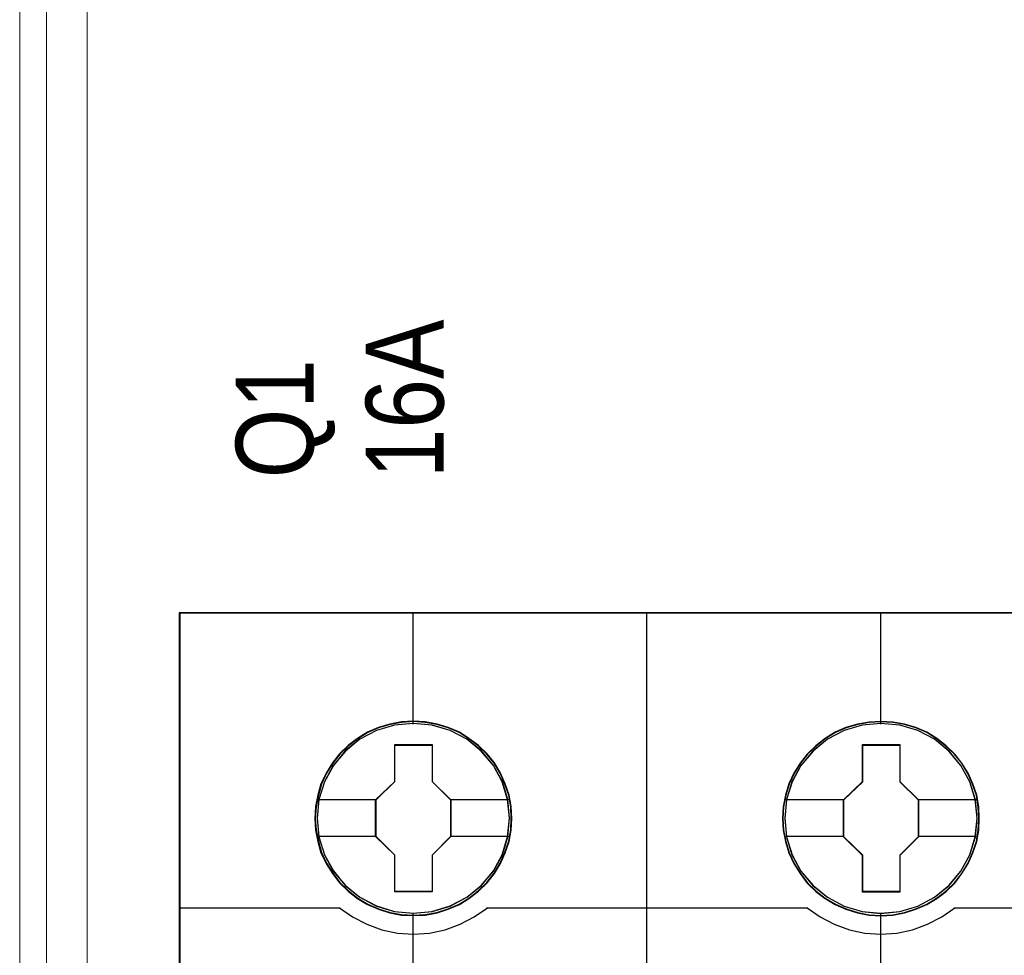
# Model space of a CAD drawing. Header units: millimetres. Extents: x -1290 to 1795, y -4192 to -1311.
# Tile 378 of 656: x 1411.54 to 1419.12, y -3649.26 to -3642.05. Entities that reach past the tile are written whole.
import ezdxf

# ---------------------------------------------------------------- set-up
doc = ezdxf.new("R2010")
doc.units = ezdxf.units.MM
doc.layers.add('45', color=7, linetype='Continuous')
doc.layers.add('Aparatura', color=7, linetype='Continuous', lineweight=13)
doc.styles.get("Standard").update_dxf_attribs({"font": 'ARIALN.TTF', "width": 0.8})

# ---------------------------------------------------------------- blocks, each defined once
blk = doc.blocks.new('*B189')
at = {"layer": '45', "color": 7}
for points in [[(279.586298, -83.678926), (261.574053, -83.678926), (261.574053, -165.701694), (279.586298, -165.701694), (297.587403, -165.701694), (315.599648, -165.701694), (315.599648, -83.678926), (297.587403, -83.678926), (279.586298, -83.678926)], [(274.371804, -91.600049), (274.349439, -91.147317), (274.276754, -90.700106), (274.120202, -90.269458), (273.941285, -89.855373), (273.706457, -89.463374), (273.426899, -89.115543), (273.097022, -88.795317), (272.728006, -88.519261), (272.35899, -88.276331), (271.928472, -88.094134), (271.497953, -87.967148), (271.039479, -87.884332), (270.586596, -87.856726), (270.128122, -87.884332), (269.686421, -87.967148), (269.239129, -88.094134), (268.825384, -88.276331), (268.434004, -88.519261), (268.076171, -88.795317), (267.740702, -89.115543), (267.472326, -89.463374), (267.231907, -89.855373), (267.030626, -90.269458), (266.913212, -90.700106), (266.823753, -91.147317), (266.790206, -91.600049), (266.823753, -92.04726), (266.913212, -92.483429), (267.030626, -92.919598), (267.231907, -93.333683), (267.472326, -93.720162), (267.740702, -94.084556), (268.076171, -94.404781), (268.434004, -94.680838), (268.825384, -94.912725), (269.239129, -95.094922), (269.686421, -95.23295), (270.128122, -95.321288), (270.586596, -95.343373), (271.039479, -95.321288), (271.497953, -95.23295), (271.928472, -95.094922), (272.35899, -94.912725), (272.728006, -94.680838), (273.097022, -94.404781), (273.426899, -94.084556), (273.706457, -93.720162), (273.941285, -93.333683), (274.120202, -92.919598), (274.276754, -92.483429), (274.349439, -92.04726), (274.371804, -91.600049)], [(274.371804, -91.600049), (274.349439, -91.147317), (274.276754, -90.700106), (274.120202, -90.269458), (273.941285, -89.855373), (273.706457, -89.463374), (273.426899, -89.115543), (273.097022, -88.795317), (272.728006, -88.519261), (272.35899, -88.276331), (271.928472, -88.094134), (271.497953, -87.967148), (271.039479, -87.884332), (270.586596, -87.856726), (270.128122, -87.884332), (269.686421, -87.967148), (269.239129, -88.094134), (268.825384, -88.276331), (268.434004, -88.519261), (268.076171, -88.795317), (267.740702, -89.115543), (267.472326, -89.463374), (267.231907, -89.855373), (267.030626, -90.269458), (266.913212, -90.700106), (266.823753, -91.147317), (266.790206, -91.600049), (266.823753, -92.04726), (266.913212, -92.483429), (267.030626, -92.919598), (267.231907, -93.333683), (267.472326, -93.720162), (267.740702, -94.084556), (268.076171, -94.404781), (268.434004, -94.680838), (268.825384, -94.912725), (269.239129, -95.094922), (269.686421, -95.23295), (270.128122, -95.321288), (270.586596, -95.343373), (271.039479, -95.321288), (271.497953, -95.23295), (271.928472, -95.094922), (272.35899, -94.912725), (272.728006, -94.680838), (273.097022, -94.404781), (273.426899, -94.084556), (273.706457, -93.720162), (273.941285, -93.333683), (274.120202, -92.919598), (274.276754, -92.483429), (274.349439, -92.04726), (274.371804, -91.600049)], [(292.371382, -91.605435), (292.349022, -91.152703), (292.276352, -90.705492), (292.119832, -90.274844), (291.940953, -89.86076), (291.706173, -89.46876), (291.426674, -89.120929), (291.096864, -88.800703), (290.733515, -88.519126), (290.358986, -88.281718), (289.928557, -88.09952), (289.498128, -87.972534), (289.039749, -87.889718), (288.586959, -87.862112), (288.13417, -87.889718), (287.686971, -87.972534), (287.239772, -88.09952), (286.826113, -88.281718), (286.434814, -88.519126), (286.077055, -88.800703), (285.741655, -89.120929), (285.478926, -89.46876), (285.232966, -89.86076), (285.037317, -90.274844), (284.914337, -90.705492), (284.824897, -91.152703), (284.796947, -91.605435), (284.824897, -92.052647), (284.914337, -92.488815), (285.037317, -92.924984), (285.232966, -93.339069), (285.478926, -93.725548), (285.741655, -94.089942), (286.077055, -94.410167), (286.434814, -94.686224), (286.826113, -94.918111), (287.239772, -95.100308), (287.686971, -95.238336), (288.13417, -95.326674), (288.586959, -95.348759), (289.039749, -95.326674), (289.498128, -95.238336), (289.928557, -95.100308), (290.358986, -94.918111), (290.733515, -94.686224), (291.096864, -94.410167), (291.426674, -94.089942), (291.706173, -93.725548), (291.940953, -93.339069), (292.119832, -92.924984), (292.276352, -92.488815), (292.349022, -92.052647), (292.371382, -91.605435)], [(292.371382, -91.605435), (292.349022, -91.152703), (292.276352, -90.705492), (292.119832, -90.274844), (291.940953, -89.86076), (291.706173, -89.46876), (291.426674, -89.120929), (291.096864, -88.800703), (290.733515, -88.519126), (290.358986, -88.281718), (289.928557, -88.09952), (289.498128, -87.972534), (289.039749, -87.889718), (288.586959, -87.862112), (288.13417, -87.889718), (287.686971, -87.972534), (287.239772, -88.09952), (286.826113, -88.281718), (286.434814, -88.519126), (286.077055, -88.800703), (285.741655, -89.120929), (285.478926, -89.46876), (285.232966, -89.86076), (285.037317, -90.274844), (284.914337, -90.705492), (284.824897, -91.152703), (284.796947, -91.605435), (284.824897, -92.052647), (284.914337, -92.488815), (285.037317, -92.924984), (285.232966, -93.339069), (285.478926, -93.725548), (285.741655, -94.089942), (286.077055, -94.410167), (286.434814, -94.686224), (286.826113, -94.918111), (287.239772, -95.100308), (287.686971, -95.238336), (288.13417, -95.326674), (288.586959, -95.348759), (289.039749, -95.326674), (289.498128, -95.238336), (289.928557, -95.100308), (290.358986, -94.918111), (290.733515, -94.686224), (291.096864, -94.410167), (291.426674, -94.089942), (291.706173, -93.725548), (291.940953, -93.339069), (292.119832, -92.924984), (292.276352, -92.488815), (292.349022, -92.052647), (292.371382, -91.605435)], [(292.357057, -91.606333), (292.334786, -91.155446), (292.262409, -90.710058), (292.106518, -90.281166), (291.928357, -89.86877), (291.694521, -89.478368), (291.416145, -89.131955), (291.087661, -88.813035), (290.725772, -88.532606), (290.352748, -88.296165), (289.924049, -88.114711), (289.49535, -87.988243), (289.038813, -87.905763), (288.587844, -87.87827), (288.136874, -87.905763), (287.691472, -87.988243), (287.246071, -88.114711), (286.834074, -88.296165), (286.444347, -88.532606), (286.088026, -88.813035), (285.753974, -89.131955), (285.492301, -89.478368), (285.24733, -89.86877), (285.052466, -90.281166), (284.929981, -90.710058), (284.840901, -91.155446), (284.813063, -91.606333), (284.840901, -92.051721), (284.929981, -92.486112), (285.052466, -92.920503), (285.24733, -93.332899), (285.492301, -93.717802), (285.753974, -94.080711), (286.088026, -94.399631), (286.444347, -94.674562), (286.834074, -94.905504), (287.246071, -95.086958), (287.691472, -95.224424), (288.136874, -95.312401), (288.587844, -95.334396), (289.038813, -95.312401), (289.49535, -95.224424), (289.924049, -95.086958), (290.352748, -94.905504), (290.725772, -94.674562), (291.087661, -94.399631), (291.416145, -94.080711), (291.694521, -93.717802), (291.928357, -93.332899), (292.106518, -92.920503), (292.262409, -92.486112), (292.334786, -92.051721), (292.357057, -91.606333)], [(269.871593, -88.757996), (271.312677, -88.757996), (271.312677, -90.173565), (272.033219, -90.881349), (272.033219, -92.302448), (271.312677, -93.021291), (271.312677, -94.43133), (269.871593, -94.43133), (269.871593, -93.021291), (269.134163, -92.302448), (269.134163, -90.881349), (269.871593, -90.173565), (269.871593, -88.757996)], [(269.871593, -88.757996), (271.312677, -88.757996), (271.312677, -88.757996), (271.312677, -90.173565), (271.312677, -90.173565), (272.033219, -90.881349), (272.033219, -90.881349), (272.033219, -92.302448), (272.033219, -92.302448), (271.312677, -93.021291), (271.312677, -93.021291), (271.312677, -94.43133), (271.312677, -94.43133), (269.871593, -94.43133), (269.871593, -94.43133), (269.871593, -93.021291), (269.871593, -93.021291), (269.134163, -92.302448), (269.134163, -92.302448), (269.134163, -90.881349), (269.134163, -90.881349), (269.871593, -90.173565), (269.871593, -90.173565), (269.871593, -88.757996), (269.871593, -88.757996)], [(269.878174, -88.774154), (271.304127, -88.774154), (271.304127, -90.18166), (272.017103, -90.885412), (272.017103, -92.298416), (271.304127, -93.013165), (271.304127, -94.415172), (269.878174, -94.415172), (269.878174, -93.013165), (269.148488, -92.298416), (269.148488, -90.885412), (269.878174, -90.18166), (269.878174, -88.774154)], [(287.878399, -88.757996), (289.319612, -88.757996), (289.319612, -90.179059), (290.034588, -90.886825), (290.034588, -92.307887), (289.319612, -93.026713), (289.319612, -94.436716), (287.878399, -94.436716), (287.878399, -93.026713), (287.140903, -92.307887), (287.140903, -90.886825), (287.878399, -90.179059), (287.878399, -88.757996)], [(287.878399, -88.757996), (289.319612, -88.757996), (289.319612, -88.757996), (289.319612, -90.179059), (289.319612, -90.179059), (290.034588, -90.886825), (290.034588, -90.886825), (290.034588, -92.307887), (290.034588, -92.307887), (289.319612, -93.026713), (289.319612, -93.026713), (289.319612, -94.436716), (289.319612, -94.436716), (287.878399, -94.436716), (287.878399, -94.436716), (287.878399, -93.026713), (287.878399, -93.026713), (287.140903, -92.307887), (287.140903, -92.307887), (287.140903, -90.886825), (287.140903, -90.886825), (287.878399, -90.179059), (287.878399, -90.179059), (287.878399, -88.757996), (287.878399, -88.757996)], [(287.884966, -88.774154), (289.311017, -88.774154), (289.311017, -90.18713), (290.018472, -90.890869), (290.018472, -92.303844), (289.311017, -93.018579), (289.311017, -94.420558), (287.884966, -94.420558), (287.884966, -93.018579), (287.155229, -92.303844), (287.155229, -90.890869), (287.884966, -90.18713), (287.884966, -88.774154)]]:
    blk.add_lwpolyline(points, close=True, dxfattribs=at)
at = {"layer": '45', "color": 139}
for points in [[(279.586298, -83.678926), (261.574053, -83.678926), (261.574053, -165.701694), (279.586298, -165.701694), (297.587403, -165.701694), (315.599648, -165.701694), (315.599648, -83.678926), (297.587403, -83.678926), (279.586298, -83.678926)], [(279.591668, -83.695084), (261.590169, -83.695084), (261.590169, -165.685536), (279.591668, -165.685536), (297.582033, -165.685536), (315.583532, -165.685536), (315.583532, -83.695084), (297.582033, -83.695084), (279.591668, -83.695084)], [(274.287643, -91.594595), (274.214962, -90.876791), (274.0081, -90.192115), (273.667056, -89.557134), (273.208605, -88.999455), (272.643927, -88.552207), (272.000977, -88.215391), (271.302118, -88.005571), (270.580895, -87.939312), (269.859673, -88.005571), (269.171996, -88.215391), (268.529046, -88.552207), (267.964368, -88.999455), (267.505916, -89.557134), (267.164873, -90.192115), (266.946829, -90.876791), (266.879739, -91.594595), (266.946829, -92.306879), (267.164873, -92.997076), (267.505916, -93.621014), (267.964368, -94.178693), (268.529046, -94.631462), (269.171996, -94.968278), (269.859673, -95.18362), (270.580895, -95.2554), (271.302118, -95.18362), (272.000977, -94.968278), (272.643927, -94.631462), (273.208605, -94.178693), (273.667056, -93.621014), (274.0081, -92.997076), (274.214962, -92.306879), (274.287643, -91.594595)], [(274.293015, -91.594595), (274.220336, -90.876791), (274.01348, -90.192115), (273.666856, -89.562656), (273.202827, -89.004976), (272.649347, -88.552207), (272.006416, -88.220913), (271.307578, -88.005571), (270.586377, -87.939312), (269.865176, -88.005571), (269.166338, -88.220913), (268.528997, -88.552207), (267.969926, -89.004976), (267.500307, -89.562656), (267.159274, -90.192115), (266.952418, -90.876791), (266.879739, -91.594595), (266.952418, -92.306879), (267.159274, -92.997076), (267.500307, -93.626535), (267.969926, -94.184214), (268.528997, -94.636984), (269.166338, -94.9738), (269.865176, -95.18362), (270.586377, -95.2554), (271.307578, -95.18362), (272.006416, -94.9738), (272.649347, -94.636984), (273.202827, -94.184214), (273.666856, -93.626535), (274.01348, -92.997076), (274.220336, -92.306879), (274.293015, -91.594595)], [(292.294384, -91.594595), (292.216114, -90.876791), (292.009258, -90.192115), (291.668225, -89.562656), (291.209787, -89.004976), (290.645126, -88.552207), (290.002194, -88.220913), (289.308947, -88.005571), (288.582155, -87.939312), (287.860954, -88.005571), (287.173297, -88.220913), (286.530366, -88.552207), (285.965705, -89.004976), (285.507267, -89.562656), (285.166234, -90.192115), (284.953787, -90.876791), (284.881108, -91.594595), (284.953787, -92.306879), (285.166234, -92.997076), (285.507267, -93.626535), (285.965705, -94.184214), (286.530366, -94.636984), (287.173297, -94.9738), (287.860954, -95.18362), (288.582155, -95.2554), (289.308947, -95.18362), (290.002194, -94.9738), (290.645126, -94.636984), (291.209787, -94.184214), (291.668225, -93.626535), (292.009258, -92.997076), (292.216114, -92.306879), (292.294384, -91.594595)], [(292.294384, -91.599982), (292.221705, -90.882177), (292.014849, -90.197501), (291.668225, -89.56252), (291.204196, -89.004841), (290.650716, -88.552072), (290.007785, -88.220777), (289.308947, -88.010957), (288.587746, -87.944698), (287.866545, -88.010957), (287.167706, -88.220777), (286.530366, -88.552072), (285.971295, -89.004841), (285.507267, -89.56252), (285.160643, -90.197501), (284.953787, -90.882177), (284.881108, -91.599982), (284.953787, -92.312265), (285.160643, -93.002462), (285.507267, -93.6264), (285.971295, -94.184079), (286.530366, -94.636848), (287.167706, -94.973664), (287.866545, -95.189006), (288.587746, -95.260786), (289.308947, -95.189006), (290.007785, -94.973664), (290.650716, -94.636848), (291.204196, -94.184079), (291.668225, -93.6264), (292.014849, -93.002462), (292.221705, -92.312265), (292.294384, -91.599982)]]:
    blk.add_lwpolyline(points, close=True, dxfattribs=at)
for points in [[(270.570261, -83.678926), (270.570261, -87.966243)], [(279.575422, -102.478129), (279.575422, -83.678926)], [(288.57163, -83.678926), (288.57163, -87.966243)], [(261.574053, -95.041752), (267.775062, -95.041752)], [(267.74283, -95.041752), (268.246588, -95.393824), (268.789527, -95.677753), (269.371648, -95.887861), (269.97056, -96.018468), (270.586264, -96.052539), (271.201968, -96.018468), (271.806478, -95.887861), (272.383001, -95.677753), (272.92594, -95.393824), (273.435295, -95.041752)], [(273.403064, -95.041752), (285.776431, -95.041752)], [(285.742409, -95.041752), (286.246345, -95.393824), (286.789477, -95.677753), (287.371803, -95.887861), (287.970928, -96.018468), (288.58685, -96.052539), (289.202773, -96.018468), (289.801897, -95.887861), (290.384224, -95.677753), (290.927356, -95.393824), (291.431292, -95.041752)], [(291.399061, -95.041752), (303.772428, -95.041752)], [(270.570261, -95.233856), (270.570261, -102.478129)], [(288.57163, -95.233856), (288.57163, -102.478129)]]:
    blk.add_lwpolyline(points, dxfattribs=at)
at = {"layer": '45', "color": 59}
blk.add_lwpolyline([(279.575422, -102.478129), (279.575422, -83.678926)], dxfattribs=at)
blk.add_lwpolyline([(274.355688, -91.600049), (274.333418, -91.149271), (274.261042, -90.70399), (274.105156, -90.275201), (273.927, -89.862904), (273.69317, -89.472597), (273.414801, -89.126267), (273.086325, -88.807424), (272.718878, -88.532559), (272.351431, -88.290678), (271.922743, -88.109268), (271.494055, -87.98283), (271.03753, -87.900371), (270.586572, -87.872884), (270.130047, -87.900371), (269.690224, -87.98283), (269.244834, -88.109268), (268.832848, -88.290678), (268.443132, -88.532559), (268.086819, -88.807424), (267.752777, -89.126267), (267.485542, -89.472597), (267.246145, -89.862904), (267.04572, -90.275201), (266.928805, -90.70399), (266.839726, -91.149271), (266.806322, -91.600049), (266.839726, -92.04533), (266.928805, -92.479616), (267.04572, -92.913902), (267.246145, -93.3262), (267.485542, -93.71101), (267.752777, -94.073831), (268.086819, -94.392674), (268.443132, -94.667539), (268.832848, -94.898426), (269.244834, -95.079836), (269.690224, -95.217269), (270.130047, -95.305225), (270.586572, -95.327214), (271.03753, -95.305225), (271.494055, -95.217269), (271.922743, -95.079836), (272.351431, -94.898426), (272.718878, -94.667539), (273.086325, -94.392674), (273.414801, -94.073831), (273.69317, -93.71101), (273.927, -93.3262), (274.105156, -92.913902), (274.261042, -92.479616), (274.333418, -92.04533), (274.355688, -91.600049)], close=True, dxfattribs=at)
at = {"layer": '45', "color": 7}
for points in [[(266.861832, -90.869338), (269.166394, -90.869338)], [(272.000988, -90.869338), (274.298387, -90.869338)], [(284.868573, -90.874724), (287.173135, -90.874724)], [(290.000566, -90.874724), (292.299756, -90.874724)], [(266.861832, -92.282286), (269.166394, -92.282286)], [(272.000988, -92.282286), (274.298387, -92.282286)], [(284.868573, -92.287672), (287.173135, -92.287672)], [(290.000566, -92.287672), (292.299756, -92.287672)]]:
    blk.add_lwpolyline(points, dxfattribs=at)

msp = doc.modelspace()

# ---------------------------------------------------------------- linework, layer by layer
at = {"layer": 'Aparatura', "color": 7, "lineweight": 13}
for points in [[(1411.5408, -3611.293), (1411.5408, -3758.4431)], [(1411.7471, -3709.0925), (1411.7471, -3692.5341), (1411.7471, -3692.3176), (1411.7471, -3688.3854), (1411.7471, -3682.9261), (1411.7471, -3680.7135), (1411.7471, -3678.9819), (1411.7471, -3678.7895), (1411.7471, -3662.219), (1411.7471, -3662.0146), (1411.7471, -3658.0824), (1411.7471, -3652.6351), (1411.7471, -3650.4105), (1411.7471, -3648.6909), (1411.7471, -3648.4865), (1411.7471, -3631.916)], [(1411.7471, -3709.0925), (1411.7471, -3692.5341), (1411.7471, -3692.3176), (1411.7471, -3688.3854), (1411.7471, -3682.9261), (1411.7471, -3680.7135), (1411.7471, -3678.9819), (1411.7471, -3678.7895), (1411.7471, -3662.219), (1411.7471, -3662.0146), (1411.7471, -3658.0824), (1411.7471, -3652.6351), (1411.7471, -3650.4105), (1411.7471, -3648.6909), (1411.7471, -3648.4865), (1411.7471, -3631.916)], [(1411.7471, -3709.0925), (1411.7471, -3692.5341), (1411.7471, -3692.3176), (1411.7471, -3688.3854), (1411.7471, -3682.9261), (1411.7471, -3680.7135), (1411.7471, -3678.9819), (1411.7471, -3678.7895), (1411.7471, -3662.219), (1411.7471, -3662.0146), (1411.7471, -3658.0824), (1411.7471, -3652.6351), (1411.7471, -3650.4105), (1411.7471, -3648.6909), (1411.7471, -3648.4865), (1411.7471, -3631.916)]]:
    msp.add_lwpolyline(points, dxfattribs=at)
for points in [[(1543.0283, -3758.4431), (1411.5408, -3758.4431), (1411.5408, -3611.293), (1543.0283, -3611.293), (1543.0283, -3758.4431)], [(1412.0597, -3652.6354), (1412.0597, -3650.4108), (1412.0597, -3648.6912), (1412.0597, -3648.4867), (1412.0597, -3631.9161), (1412.0597, -3631.7236), (1412.0597, -3630.004), (1412.0597, -3627.7794), (1411.7467, -3627.7794), (1411.7467, -3630.004), (1411.7467, -3631.7236), (1411.7467, -3631.9161), (1411.7467, -3648.4867), (1411.7467, -3648.6912), (1411.7467, -3650.4108), (1411.7467, -3652.6354), (1412.0597, -3652.6354)], [(1412.0597, -3652.6354), (1412.0597, -3650.4108), (1412.0597, -3648.6912), (1412.0597, -3648.4867), (1412.0597, -3631.9161), (1412.0597, -3631.7236), (1412.0597, -3630.004), (1412.0597, -3627.7794), (1411.7467, -3627.7794), (1411.7467, -3630.004), (1411.7467, -3631.7236), (1411.7467, -3631.9161), (1411.7467, -3648.4867), (1411.7467, -3648.6912), (1411.7467, -3650.4108), (1411.7467, -3652.6354), (1412.0597, -3652.6354)], [(1412.0597, -3652.6354), (1412.0597, -3650.4108), (1412.0597, -3648.6912), (1412.0597, -3648.4867), (1412.0597, -3631.9161), (1412.0597, -3631.7236), (1412.0597, -3630.004), (1412.0597, -3627.7794), (1411.7467, -3627.7794), (1411.7467, -3630.004), (1411.7467, -3631.7236), (1411.7467, -3631.9161), (1411.7467, -3648.4867), (1411.7467, -3648.6912), (1411.7467, -3650.4108), (1411.7467, -3652.6354), (1412.0597, -3652.6354)], [(1411.7467, -3648.4867), (1411.7467, -3631.9163), (1411.7467, -3648.4867)], [(1412.0594, -3648.4867), (1412.0594, -3631.9163), (1412.0594, -3648.4867)], [(1411.7467, -3648.4867), (1411.7467, -3648.6914), (1411.7467, -3648.4867)], [(1412.0594, -3648.4867), (1412.0594, -3648.6914), (1412.0594, -3648.4867)], [(1411.7467, -3648.691), (1411.7467, -3650.411), (1411.7467, -3648.691)], [(1412.0594, -3648.691), (1412.0594, -3650.411), (1412.0594, -3648.691)]]:
    msp.add_lwpolyline(points, close=True, dxfattribs=at)

# ---------------------------------------------------------------- block references
ref = msp.add_blockref('*B189', (1360.4545, -3629.8859), dxfattribs=dict(at, xscale=0.2, yscale=0.2, zscale=0.2))
ref.add_attrib('Oznaczenie', 'Q1', (1413.8045, -3645.5859), dxfattribs={"layer": '0', "height": 0.6, "rotation": 90, "flags": 2})
ref.add_attrib('Pr¹d znamionowy', '16A', (1414.8045, -3645.5859), dxfattribs={"layer": '0', "height": 0.6, "rotation": 90, "flags": 2})

doc.saveas('drawing.dxf')
